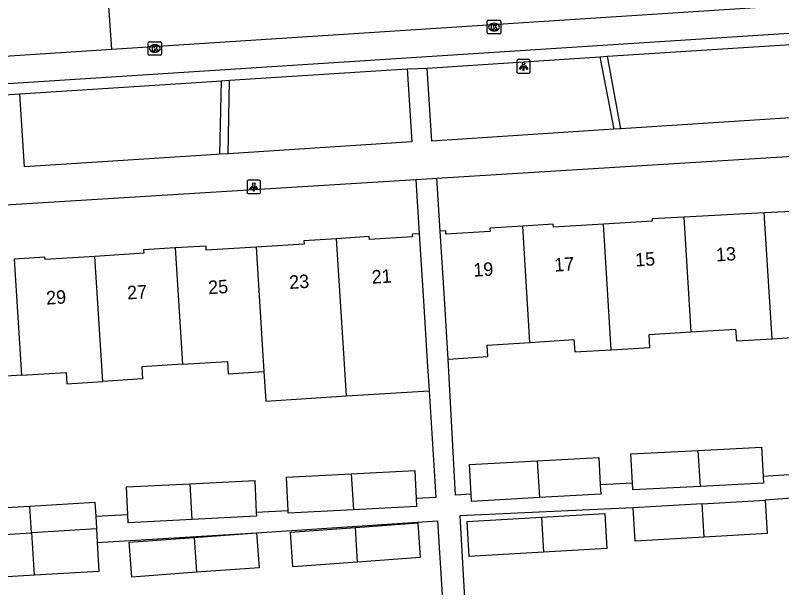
# Model space of a CAD drawing. Extents: x 159689 to 160786, y 387323 to 388339.
# Drawn here: x 160558.8 to 160615.7, y 387805.3 to 387847.8 of the extents above; entities that cross this region are included whole.
import ezdxf

# ---------------------------------------------------------------- set-up
doc = ezdxf.new("R2010")
doc.units = 0
for name, color, linetype in [('IMGEO_Kolk', 7, 'Continuous'), ('IMGEO_Lichtpunt', 7, 'Continuous'), ('IMGEO_Pand', 7, 'Continuous'), ('IMGEO_Pand_nummerreeks', 7, 'Continuous'), ('IMGEO_Rijbaan_lokaal_open', 7, 'Continuous'), ('IMGEO_Voetpad_open', 7, 'Continuous')]:
    doc.layers.add(name, color=color, linetype=linetype)

msp = doc.modelspace()

# ---------------------------------------------------------------- linework, layer by layer
at = {"layer": 'IMGEO_Kolk'}
for p, q in [((160593.866, 387846.545), (160593.866, 387847.397)), ((160593.941, 387847.471), (160594.793, 387847.471)), ((160594.867, 387847.397), (160594.867, 387846.545)), ((160594.354, 387847.251), (160594.379, 387847.251)), ((160594.793, 387846.471), (160593.941, 387846.471)), ((160594.377, 387846.691), (160594.352, 387846.691)), ((160568.66, 387844.956), (160568.66, 387845.808)), ((160568.735, 387845.882), (160569.587, 387845.882)), ((160569.148, 387845.662), (160569.173, 387845.662)), ((160569.661, 387845.808), (160569.661, 387844.956)), ((160569.171, 387845.102), (160569.146, 387845.102)), ((160569.587, 387844.882), (160568.735, 387844.882))]:
    msp.add_line(p, q, dxfattribs=at)
for points in [[(160593.866, 387846.545), (160593.866, 387847.397)], [(160593.941, 387847.471), (160594.793, 387847.471)], [(160594.867, 387847.397), (160594.867, 387846.545)], [(160594.187, 387847.171), (160594.31, 387847.171), (160594.31, 387847.02), (160594.44, 387847.171), (160594.604, 387847.171), (160594.458, 387847.02), (160594.611, 387846.771), (160594.459, 387846.771), (160594.374, 387846.935), (160594.31, 387846.868), (160594.31, 387846.771), (160594.187, 387846.771), (160594.187, 387847.171)], [(160594.793, 387846.471), (160593.941, 387846.471)], [(160568.66, 387844.956), (160568.66, 387845.808)], [(160568.735, 387845.882), (160569.587, 387845.882)], [(160568.981, 387845.582), (160569.104, 387845.582), (160569.104, 387845.431), (160569.234, 387845.582), (160569.398, 387845.582), (160569.252, 387845.431), (160569.405, 387845.182), (160569.253, 387845.182), (160569.168, 387845.346), (160569.104, 387845.279), (160569.104, 387845.182), (160568.981, 387845.182), (160568.981, 387845.582)], [(160569.661, 387845.808), (160569.661, 387844.956)], [(160569.587, 387844.882), (160568.735, 387844.882)]]:
    msp.add_lwpolyline(points, dxfattribs=at)
for centre, start, end in [((160593.943, 387847.395), 91.552, 178.448), ((160593.943, 387847.395), 91.552, 178.448), ((160594.791, 387847.395), 1.552, 88.448), ((160594.791, 387847.395), 1.552, 88.448), ((160593.943, 387846.547), 181.552, 268.448), ((160593.943, 387846.547), 181.552, 268.448), ((160594.791, 387846.547), 271.552, 358.448), ((160594.791, 387846.547), 271.552, 358.448), ((160568.737, 387845.806), 91.552, 178.448), ((160568.737, 387845.806), 91.552, 178.448), ((160569.585, 387845.806), 1.552, 88.448), ((160569.585, 387845.806), 1.552, 88.448), ((160568.737, 387844.958), 181.552, 268.448), ((160568.737, 387844.958), 181.552, 268.448), ((160569.585, 387844.958), 271.552, 358.448), ((160569.585, 387844.958), 271.552, 358.448)]:
    msp.add_arc(centre, 0.0765, start, end, dxfattribs=at)
for centre, major_axis, ratio, start_param, end_param in [((160594.353, 387846.971), (-0.387, 0.002), 0.722429, 4.712389, 7.853982), ((160594.378, 387846.971), (-0.39, 0.002), 0.717154, 1.570796, 4.712389), ((160569.147, 387845.382), (-0.387, 0.002), 0.722429, 4.712389, 7.853982), ((160569.172, 387845.382), (-0.39, 0.002), 0.717154, 1.570796, 4.712389)]:
    msp.add_ellipse(centre, major_axis=major_axis, ratio=ratio, start_param=start_param, end_param=end_param, dxfattribs=at)
at = {"layer": 'IMGEO_Lichtpunt'}
for p, q in [((160596.065, 387844.456), (160596.065, 387843.649)), ((160596.065, 387844.456), (160596.065, 387843.649)), ((160596.967, 387844.551), (160596.159, 387844.551)), ((160596.967, 387844.551), (160596.159, 387844.551)), ((160597.061, 387843.649), (160597.061, 387844.456)), ((160597.061, 387843.649), (160597.061, 387844.456)), ((160596.159, 387843.555), (160596.967, 387843.555)), ((160596.159, 387843.555), (160596.967, 387843.555)), ((160576.01, 387835.497), (160576.01, 387834.69)), ((160576.01, 387835.497), (160576.01, 387834.69)), ((160576.912, 387835.592), (160576.104, 387835.592)), ((160576.912, 387835.592), (160576.104, 387835.592)), ((160577.006, 387834.69), (160577.006, 387835.497)), ((160577.006, 387834.69), (160577.006, 387835.497)), ((160576.104, 387834.596), (160576.912, 387834.596)), ((160576.104, 387834.596), (160576.912, 387834.596))]:
    msp.add_line(p, q, dxfattribs=at)
for points in [[(160596.439, 387844.12), (160596.478, 387844.092), (160596.29, 387843.83), (160596.252, 387843.857), (160596.439, 387844.12)], [(160596.541, 387844.072), (160596.588, 387844.072), (160596.588, 387843.75), (160596.541, 387843.75), (160596.541, 387844.072)], [(160596.651, 387844.092), (160596.689, 387844.119), (160596.876, 387843.857), (160596.837, 387843.829), (160596.651, 387844.092)], [(160576.384, 387835.161), (160576.423, 387835.133), (160576.235, 387834.871), (160576.197, 387834.898), (160576.384, 387835.161)], [(160576.486, 387835.113), (160576.533, 387835.113), (160576.533, 387834.791), (160576.486, 387834.791), (160576.486, 387835.113)], [(160576.596, 387835.133), (160576.634, 387835.16), (160576.821, 387834.898), (160576.782, 387834.87), (160576.596, 387835.133)]]:
    msp.add_lwpolyline(points, dxfattribs=at)
for centre in [(160596.564, 387844.254), (160576.509, 387835.295)]:
    msp.add_circle(centre, 0.0994, dxfattribs=at)
for centre, start, end in [((160596.159, 387844.456), 90, 180), ((160596.159, 387844.456), 90, 180), ((160596.967, 387844.456), 0, 90), ((160596.967, 387844.456), 0, 90), ((160596.159, 387843.649), 180, 270), ((160596.159, 387843.649), 180, 270), ((160596.967, 387843.649), 270, 0), ((160596.967, 387843.649), 270, 360), ((160576.104, 387835.497), 90, 180), ((160576.104, 387835.497), 90, 180), ((160576.912, 387835.497), 0, 90), ((160576.912, 387835.497), 0, 90), ((160576.104, 387834.69), 180, 270), ((160576.104, 387834.69), 180, 270), ((160576.912, 387834.69), 270, 0), ((160576.912, 387834.69), 270, 360)]:
    msp.add_arc(centre, 0.0946, start, end, dxfattribs=at)
at = {"layer": 'IMGEO_Pand'}
for points in [[(160620.418, 387833.652), (160618.027, 387833.505), (160618.037, 387833.346), (160614.444, 387833.16)], [(160614.444, 387833.16), (160608.461, 387832.85)], [(160615.024, 387823.817), (160614.444, 387833.16)], [(160608.461, 387832.85), (160606.113, 387832.729), (160606.123, 387832.561), (160602.488, 387832.336)], [(160608.461, 387832.85), (160608.989, 387824.329)], [(160596.494, 387832.193), (160594.062, 387832.043), (160594.079, 387831.782), (160590.789, 387831.579), (160590.774, 387831.83), (160590.366, 387831.805)], [(160602.488, 387832.336), (160598.777, 387832.107), (160598.763, 387832.333), (160596.494, 387832.193)], [(160597.03, 387823.549), (160596.494, 387832.193)], [(160603.067, 387823.002), (160602.488, 387832.336)], [(160588.803, 387831.617), (160588.278, 387831.583), (160588.296, 387831.384), (160585.101, 387831.196), (160585.088, 387831.401), (160582.665, 387831.247)], [(160588.803, 387831.617), (160589.119, 387826.628), (160589.405, 387822.121), (160589.541, 387819.95)], [(160590.952, 387822.306), (160590.674, 387826.815), (160590.366, 387831.805)], [(160582.665, 387831.247), (160580.234, 387831.093), (160580.249, 387830.855), (160576.69, 387830.629)], [(160583.396, 387819.566), (160583.199, 387822.717), (160582.665, 387831.247)], [(160570.68, 387830.56), (160568.326, 387830.411), (160568.342, 387830.167), (160564.705, 387829.936)], [(160576.69, 387830.629), (160572.987, 387830.394), (160572.968, 387830.705), (160570.68, 387830.56)], [(160570.68, 387830.56), (160571.221, 387821.925)], [(160576.69, 387830.629), (160577.269, 387821.377)], [(160564.705, 387829.936), (160561.008, 387829.702), (160560.996, 387829.885), (160558.704, 387829.74)], [(160558.704, 387829.74), (160559.245, 387821.104)], [(160565.287, 387820.646), (160564.705, 387829.936)], [(160615.024, 387823.817), (160617.969, 387823.999), (160617.913, 387824.907), (160620.948, 387825.095)], [(160608.989, 387824.329), (160612.316, 387824.534), (160612.37, 387823.653), (160615.024, 387823.817)], [(160603.067, 387823.002), (160605.944, 387823.179), (160605.885, 387824.137), (160608.989, 387824.329)], [(160590.952, 387822.306), (160593.91, 387822.489), (160593.856, 387823.353), (160597.03, 387823.549)], [(160597.03, 387823.549), (160600.307, 387823.751), (160600.363, 387822.835), (160603.067, 387823.002)], [(160571.221, 387821.925), (160568.193, 387821.733), (160568.25, 387820.834), (160565.287, 387820.646)], [(160571.221, 387821.925), (160574.562, 387822.137), (160574.621, 387821.209), (160577.269, 387821.377)], [(160559.245, 387821.104), (160556.174, 387820.909), (160556.227, 387820.066), (160553.308, 387819.881)], [(160559.245, 387821.104), (160562.573, 387821.315), (160562.626, 387820.478), (160565.287, 387820.646)], [(160577.269, 387821.377), (160577.406, 387819.192), (160577.418, 387819.192), (160583.396, 387819.566)], [(160583.396, 387819.566), (160589.541, 387819.95)], [(160604.648, 387813.092), (160604.537, 387815.271), (160609.535, 387815.524)], [(160609.535, 387815.524), (160614.25, 387815.762), (160614.36, 387813.582)], [(160609.7, 387812.848), (160609.535, 387815.524)], [(160597.576, 387814.746), (160602.143, 387815.001), (160602.256, 387812.971)], [(160592.665, 387812.264), (160592.542, 387814.465), (160597.576, 387814.746)], [(160597.576, 387814.746), (160597.745, 387812.017)], [(160579.07, 387811.03), (160578.94, 387813.535), (160583.758, 387813.784)], [(160583.758, 387813.784), (160588.474, 387814.027), (160588.58, 387811.959)], [(160583.758, 387813.784), (160583.925, 387811.119)], [(160571.777, 387813.051), (160576.58, 387813.299), (160576.703, 387810.908)], [(160614.36, 387813.582), (160614.385, 387813.084), (160609.7, 387812.848)], [(160567.152, 387810.742), (160567.046, 387812.807), (160571.777, 387813.051)], [(160571.944, 387810.387), (160571.777, 387813.051)], [(160602.256, 387812.971), (160602.295, 387812.271), (160597.745, 387812.017)], [(160609.7, 387812.848), (160604.673, 387812.593), (160604.648, 387813.092)], [(160597.745, 387812.017), (160592.695, 387811.735), (160592.665, 387812.264)], [(160559.865, 387811.388), (160564.707, 387811.668), (160564.769, 387810.604)], [(160588.58, 387811.959), (160588.611, 387811.361), (160583.925, 387811.119)], [(160609.819, 387811.564), (160604.7, 387811.268)], [(160609.819, 387811.564), (160614.511, 387811.835)], [(160609.981, 387809.07), (160609.819, 387811.564)], [(160614.511, 387811.835), (160614.655, 387809.341), (160609.981, 387809.07)], [(160555.1, 387809.876), (160555.029, 387811.108), (160559.865, 387811.388)], [(160559.99, 387809.412), (160559.865, 387811.388)], [(160576.703, 387810.908), (160576.717, 387810.633), (160571.944, 387810.387)], [(160583.925, 387811.119), (160579.078, 387810.87), (160579.07, 387811.03)], [(160597.883, 387810.566), (160602.595, 387810.844), (160602.748, 387808.246), (160598.051, 387807.969)], [(160609.981, 387809.07), (160604.845, 387808.773), (160604.7, 387811.268)], [(160564.769, 387810.604), (160564.82, 387809.72)], [(160571.944, 387810.387), (160567.183, 387810.142), (160567.152, 387810.742)], [(160598.051, 387807.969), (160592.522, 387807.643), (160592.369, 387810.241), (160597.883, 387810.566)], [(160597.883, 387810.566), (160598.051, 387807.969)], [(160560.029, 387809.415), (160564.82, 387809.72)], [(160564.82, 387809.72), (160564.88, 387808.686)], [(160584.23, 387807.229), (160579.419, 387806.877), (160579.23, 387809.453), (160584.068, 387809.807)], [(160584.068, 387809.807), (160588.697, 387810.146), (160588.885, 387807.569), (160584.23, 387807.229)], [(160584.23, 387807.229), (160584.068, 387809.807)], [(160555.145, 387809.104), (160559.99, 387809.412)], [(160559.99, 387809.412), (160560.029, 387809.415)], [(160560.231, 387806.25), (160560.029, 387809.415)], [(160572.091, 387809.049), (160576.722, 387809.388)], [(160576.722, 387809.388), (160576.91, 387806.811), (160572.254, 387806.471)], [(160564.88, 387808.686), (160565.005, 387806.527), (160560.231, 387806.25)], [(160572.254, 387806.471), (160567.444, 387806.119), (160567.255, 387808.695), (160572.091, 387809.049)], [(160572.091, 387809.049), (160572.254, 387806.471)], [(160560.231, 387806.25), (160555.326, 387805.966), (160555.199, 387808.172)]]:
    msp.add_lwpolyline(points, dxfattribs=at)
at = {"layer": 'IMGEO_Rijbaan_lokaal_open'}
for points in [[(160565.959, 387845.3), (160565.612, 387850.327)], [(160622.187, 387848.936), (160565.959, 387845.3)], [(160565.959, 387845.3), (160551.888, 387844.386)]]:
    msp.add_lwpolyline(points, dxfattribs=at)
at = {"layer": 'IMGEO_Voetpad_open'}
for points in [[(160646.255, 387848.415), (160531.326, 387841.025)], [(160602.799, 387844.798), (160617.568, 387845.761)], [(160617.568, 387845.761), (160617.922, 387840.318), (160603.795, 387839.409)], [(160589.4, 387843.925), (160602.229, 387844.761)], [(160602.229, 387844.761), (160602.799, 387844.798)], [(160602.229, 387844.761), (160603.27, 387839.375)], [(160603.795, 387839.409), (160602.799, 387844.798)], [(160587.91, 387843.871), (160588.248, 387838.437), (160574.622, 387837.565)], [(160574.709, 387843.017), (160587.91, 387843.871)], [(160587.91, 387843.871), (160589.4, 387843.925)], [(160603.27, 387839.375), (160589.742, 387838.504), (160589.4, 387843.925)], [(160559.135, 387842.009), (160573.407, 387842.933), (160574.078, 387842.976)], [(160574.078, 387842.976), (160573.965, 387837.523)], [(160574.078, 387842.976), (160574.709, 387843.017)], [(160574.622, 387837.565), (160574.709, 387843.017)], [(160557.596, 387841.917), (160559.135, 387842.009)], [(160573.965, 387837.523), (160573.753, 387837.51), (160559.48, 387836.597), (160559.135, 387842.009)], [(160590.123, 387835.743), (160650.228, 387839.455)], [(160603.795, 387839.409), (160603.686, 387839.402), (160603.27, 387839.375)], [(160574.622, 387837.565), (160573.965, 387837.523)], [(160528.354, 387831.928), (160588.554, 387835.646)], [(160588.554, 387835.646), (160589.346, 387835.695), (160590.123, 387835.743)], [(160588.554, 387835.646), (160588.803, 387831.617)], [(160590.366, 387831.805), (160590.123, 387835.743)], [(160592.665, 387812.264), (160591.496, 387812.199), (160590.952, 387822.306)], [(160589.541, 387819.95), (160590.046, 387812.035), (160588.58, 387811.959)], [(160616.672, 387813.743), (160614.36, 387813.582)], [(160604.648, 387813.092), (160602.256, 387812.971)], [(160616.793, 387812.006), (160614.511, 387811.835)], [(160579.07, 387811.03), (160576.703, 387810.908)], [(160604.7, 387811.268), (160591.828, 387810.653), (160591.849, 387810.212), (160592.41, 387800.201)], [(160567.152, 387810.742), (160564.769, 387810.604)], [(160576.722, 387809.388), (160590.157, 387810.292), (160590.806, 387800.078)], [(160564.88, 387808.686), (160576.722, 387809.388)]]:
    msp.add_lwpolyline(points, dxfattribs=at)

# ---------------------------------------------------------------- texts
at = {"layer": 'IMGEO_Pand_nummerreeks'}
for s, rotation, p in [('15', 3.5984, (160604.879, 387829.178)), ('13', 3.5984, (160610.889, 387829.556)), ('17', 3.5984, (160598.869, 387828.801)), ('19', 3.5984, (160592.859, 387828.423)), ('23', 3.6727, (160579.173, 387827.509)), ('21', 3.6727, (160585.304, 387827.902)), ('25', 3.6749, (160573.154, 387827.122)), ('29', 3.6749, (160561.116, 387826.349)), ('27', 3.6749, (160567.135, 387826.735))]:
    msp.add_text(s, height=1, rotation=rotation, dxfattribs=at).set_placement(p)

doc.saveas('drawing.dxf')
